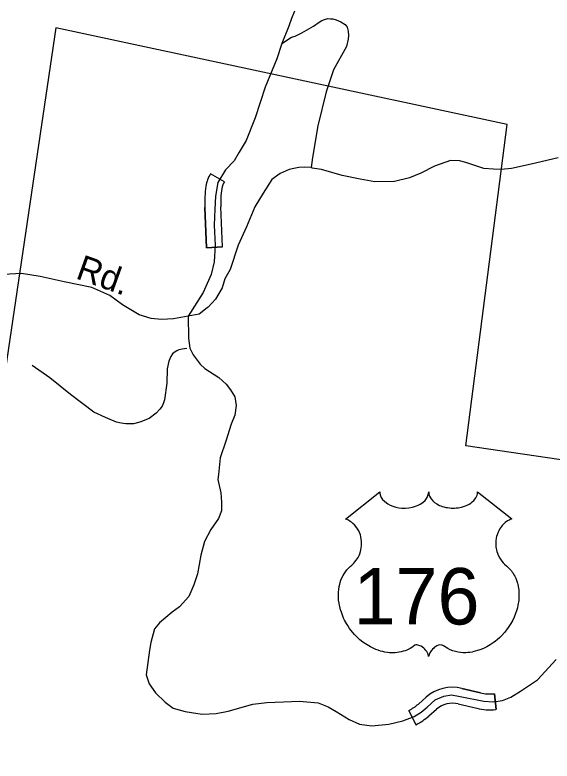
# Model space of a CAD drawing. Extents: x 990631 to 1056237, y 535999 to 585651.
# Drawn here: x 1004269 to 1006290, y 552028 to 554837 of the extents above; entities that cross this region are included whole.
import ezdxf

# ---------------------------------------------------------------- set-up
doc = ezdxf.new("R2010")
doc.units = 0
for name, color, linetype in [('Exist Road Non-System Type 51', 7, 'Continuous'), ('Exist Road Primary US Attributed', 7, 'Continuous'), ('Exist Road Primary US Shield CELL', 7, 'Continuous'), ('Exist Road Primary US Shield Number Label', 7, 'Continuous'), ('Exist Road Secondary Type 51 Attributed', 7, 'Continuous'), ('Exist Road Secondary Type 51 Label', 7, 'Continuous'), ('Old_Level_2', 7, 'Continuous'), ('Scratch_Level_6', 7, 'Continuous')]:
    doc.layers.add(name, color=color, linetype=linetype)

msp = doc.modelspace()

# ---------------------------------------------------------------- linework, layer by layer
at = {"layer": 'Exist Road Non-System Type 51'}
for points in [[(1005273.4, 554729.1), (1005309.6, 554753.4), (1005323.6, 554757), (1005348.1, 554770.1), (1005392.8, 554794.6), (1005413.5, 554810), (1005423.6, 554815.6), (1005433.7, 554819.4), (1005445.8, 554822.9), (1005455.8, 554822.5), (1005465.8, 554822.1), (1005477.7, 554817.9), (1005495.6, 554811.1), (1005511.2, 554800.6), (1005518.8, 554790.4), (1005522.3, 554776.4), (1005523.8, 554760.1), (1005523.3, 554746.3), (1005516.5, 554718.4), (1005467.5, 554630), (1005440.6, 554546.9), (1005408.5, 554419.7), (1005388.5, 554300.5), (1005383.1, 554262.6)], [(1004916.2, 553581.6), (1004898, 553578.4), (1004885.9, 553576.6), (1004877.8, 553573), (1004871.8, 553569.1), (1004861.4, 553561.5), (1004855.2, 553551.6), (1004848.5, 553533.9), (1004841.4, 553504.1), (1004839.8, 553450.1), (1004831.7, 553388.4), (1004827.3, 553376.5), (1004822.8, 553364.6), (1004814.4, 553353), (1004799.9, 553337.5), (1004773.3, 553318.2), (1004738.8, 553303.5), (1004714.7, 553298.2), (1004686.6, 553297.1), (1004668.7, 553299.7), (1004650.8, 553304.3), (1004609.3, 553321.7), (1004565.9, 553341.2), (1004478, 553408.2), (1004400, 553470.8), (1004333.6, 553517.1)]]:
    msp.add_lwpolyline(points, dxfattribs=at)
at = {"layer": 'Exist Road Primary US Attributed'}
for points in [[(1005320.8, 554851.1), (1005309.4, 554823), (1005299.8, 554794.1), (1005273.4, 554729.1), (1005255, 554671.2), (1005211.1, 554564.6), (1005173.2, 554449.7), (1005138.5, 554364.8), (1005113, 554319.7), (1005093.9, 554288.2), (1005060.9, 554254.2), (1005032.1, 554205.9), (1005023.4, 554154.4), (1005020.6, 554105.9), (1005018.3, 554046.1), (1005021.8, 553969.6), (1005018.3, 553907.5), (1005006.8, 553859.2), (1004977, 553792.5), (1004920.3, 553703.5)], [(1004920.3, 553703.5), (1004921.8, 553619.5), (1004927.5, 553582.7), (1004939.9, 553556.8), (1004951.4, 553542.4), (1004965.5, 553521.7), (1004983.7, 553505.4), (1005035.6, 553472.3), (1005064.3, 553446.4), (1005080.4, 553425.7), (1005096.5, 553399.3), (1005101.1, 553367.1), (1005096.5, 553330.3), (1005082.7, 553295.9), (1005062.6, 553232.5), (1005040.6, 553169.1), (1005035, 553106.5), (1005032.4, 553088.6), (1005043.6, 553037.6), (1005045.9, 553003.1), (1005045.9, 552969.8), (1005035, 552941.4), (1005006.6, 552899.8), (1004981.6, 552854.8), (1004968.9, 552803.6), (1004956.3, 552733.5), (1004942.5, 552692.1), (1004922.9, 552647.2), (1004888.5, 552609.3), (1004860, 552588.5), (1004812.6, 552548.3), (1004794.2, 552526.5), (1004780.4, 552474.2), (1004774.7, 552445.4), (1004763.2, 552352.3), (1004773.5, 552318.9), (1004797.8, 552285.5), (1004834.4, 552249.9), (1004864.7, 552227.6), (1004909, 552215.1), (1004933.3, 552210.8), (1004973.4, 552205.2), (1005025.9, 552206.6), (1005071.2, 552216.6), (1005163.8, 552241.9), (1005217.3, 552248.9), (1005280.1, 552250.6), (1005340.2, 552253.4), (1005410.3, 552247.6), (1005448, 552232.3), (1005478.1, 552214.3), (1005526.4, 552184.4), (1005565.5, 552167.1), (1005611.5, 552160.8), (1005675.8, 552166.6), (1005728.7, 552179.2), (1005771.2, 552195.3), (1005798.1, 552212.1), (1005820, 552231.4), (1005850.7, 552258.6), (1005882.7, 552272.4), (1005911.2, 552277), (1005944.8, 552271.2), (1006033.3, 552254), (1006070.1, 552250.5), (1006103.4, 552256.3), (1006135.6, 552268.9), (1006172, 552290.8), (1006235.8, 552334.5), (1006306, 552410)]]:
    msp.add_lwpolyline(points, dxfattribs=at)
at = {"layer": 'Exist Road Primary US Shield CELL'}
msp.add_lwpolyline([(1005641.9, 553041.7), (1005642.3, 553036.4), (1005643.5, 553030.1), (1005644.5, 553026.8), (1005647.5, 553020.6), (1005652.4, 553013.2), (1005659.2, 553006), (1005666.8, 552999.7), (1005672, 552996.4), (1005680.8, 552991.7), (1005690.7, 552987.5), (1005701.8, 552984.3), (1005713.1, 552982), (1005725.5, 552980.6), (1005737.7, 552980.4), (1005750.9, 552981.4), (1005765.5, 552984.2), (1005772.3, 552986), (1005779.8, 552988.5), (1005786.8, 552991.4), (1005794.5, 552995.5), (1005800.6, 552999.5), (1005805.4, 553003), (1005812.3, 553009.5), (1005817.7, 553016.3), (1005820, 553020.1), (1005821.9, 553023.7), (1005824.6, 553031.5), (1005825.4, 553034.9), (1005825.9, 553042), (1005826.4, 553036), (1005827, 553032.3), (1005828, 553028.7), (1005829.5, 553024.8), (1005832.2, 553019.3), (1005835.3, 553014.8), (1005841, 553008), (1005844.6, 553004.7), (1005847.8, 553002), (1005856.6, 552996), (1005866.8, 552990.8), (1005871.8, 552988.6), (1005877, 552986.8), (1005883.5, 552984.8), (1005890.3, 552983.2), (1005896.9, 552982.1), (1005903.8, 552981.1), (1005910.8, 552980.6), (1005916.5, 552980.4), (1005923.5, 552980.5), (1005929.9, 552980.9), (1005936.5, 552981.6), (1005943.8, 552982.8), (1005949.7, 552984.1), (1005957.4, 552986.2), (1005964.4, 552988.7), (1005970.5, 552991.4), (1005978.5, 552995.5), (1005985, 552999.6), (1005989.7, 553003.4), (1005995.3, 553008.5), (1006000.6, 553014.7), (1006003.7, 553019.2), (1006005.9, 553023.8), (1006008, 553028.7), (1006009.2, 553033.8), (1006009.8, 553038.3), (1006010, 553042.1), (1006138.6, 552939.7), (1006135.5, 552938.5), (1006128.5, 552935.1), (1006123, 552931.9), (1006114.2, 552925.6), (1006110.4, 552922.2), (1006106.6, 552918.6), (1006103.1, 552914.8), (1006100, 552911.3), (1006096.3, 552906.1), (1006092.9, 552900.9), (1006089.7, 552895.2), (1006087.3, 552890.3), (1006083.3, 552880), (1006081.4, 552873.4), (1006080.2, 552867.9), (1006078.7, 552856.4), (1006078.3, 552850.9), (1006078.3, 552845.5), (1006078.6, 552839.8), (1006079.1, 552834.4), (1006080.1, 552828.7), (1006081, 552823.7), (1006082.6, 552817.5), (1006084.9, 552810.4), (1006087.7, 552803.4), (1006093.6, 552792.3), (1006101.2, 552780.9), (1006106.6, 552774.5), (1006111.9, 552769), (1006119.8, 552762.3), (1006124.1, 552758.5), (1006129, 552753.6), (1006137.1, 552744.2), (1006140.4, 552739.8), (1006143.7, 552734.9), (1006146.7, 552729.8), (1006149.7, 552724.3), (1006152.2, 552719.6), (1006156.7, 552708.5), (1006160, 552697.8), (1006161.5, 552692.2), (1006163.9, 552679.6), (1006164.8, 552673.3), (1006165.8, 552661), (1006165.8, 552646.1), (1006164.7, 552632), (1006162, 552615.5), (1006159.8, 552605.6), (1006156.5, 552594.2), (1006153.2, 552584.2), (1006147.3, 552569.6), (1006142.1, 552558.9), (1006135.3, 552546.5), (1006130.7, 552538.9), (1006125.3, 552530.9), (1006118.6, 552521.6), (1006110.7, 552511.7), (1006101.2, 552501.3), (1006093.5, 552493.6), (1006083.5, 552484.7), (1006077.4, 552479.7), (1006068.7, 552473.1), (1006056.9, 552465.2), (1006045.2, 552458.5), (1006035.2, 552453.4), (1006026.4, 552449.6), (1006015, 552445.2), (1005996.1, 552440), (1005989.1, 552438.6), (1005980.9, 552437.3), (1005973.3, 552436.6), (1005965.8, 552436.1), (1005955.8, 552436.1), (1005945.9, 552436.9), (1005936.4, 552438.2), (1005926.6, 552440.3), (1005916.4, 552443.3), (1005907.1, 552447), (1005897.7, 552451.6), (1005881.8, 552461.7), (1005877.2, 552464.1), (1005874.6, 552464.8), (1005868.4, 552465.1), (1005862.7, 552463.9), (1005856.7, 552461.5), (1005853.2, 552459.6), (1005848.4, 552456.5), (1005844.8, 552453.6), (1005840.4, 552449.4), (1005837.3, 552445.9), (1005835, 552443.2), (1005830.5, 552436.1), (1005828.9, 552432.8), (1005827.3, 552428.4), (1005825.8, 552422.1), (1005823.8, 552430.1), (1005821.4, 552435.4), (1005818.7, 552440), (1005815.8, 552444), (1005811.4, 552449.2), (1005807.3, 552453.1), (1005802.5, 552457), (1005797.3, 552460.1), (1005793.2, 552462.3), (1005789.4, 552463.7), (1005784.7, 552464.8), (1005780.9, 552465.1), (1005777.8, 552465.1), (1005773.5, 552464.1), (1005767.7, 552459.9), (1005762.2, 552456.1), (1005756.2, 552452.4), (1005749.1, 552448.6), (1005743.8, 552446.1), (1005737.6, 552443.7), (1005730.3, 552441.3), (1005722.4, 552439.2), (1005714.3, 552437.6), (1005707.2, 552436.5), (1005699.5, 552435.8), (1005692.6, 552435.6), (1005685.4, 552435.7), (1005678.6, 552436.2), (1005670.8, 552436.9), (1005661.1, 552438.3), (1005653, 552440.1), (1005644.5, 552442.4), (1005635.8, 552445.2), (1005626.4, 552448.7), (1005614.7, 552453.8), (1005606.6, 552458), (1005593.8, 552465.4), (1005578.7, 552475.8), (1005567.4, 552485), (1005559.1, 552492.5), (1005546.8, 552505), (1005539.7, 552513.1), (1005528.4, 552527.7), (1005521.2, 552538.2), (1005516.5, 552546), (1005509.7, 552558.5), (1005505.9, 552566.3), (1005501, 552577.7), (1005497.2, 552588.1), (1005494, 552598), (1005492.3, 552604.3), (1005489.9, 552615.3), (1005488.4, 552623.1), (1005486.9, 552633.8), (1005486.1, 552645.2), (1005486, 552655.6), (1005486.3, 552664.2), (1005487.3, 552674.3), (1005489, 552685.1), (1005491, 552694.2), (1005492.9, 552700.9), (1005495.6, 552708.9), (1005499.2, 552717.8), (1005503.5, 552726.3), (1005507.5, 552733.4), (1005512.6, 552741), (1005517.6, 552747.4), (1005524.2, 552754.6), (1005531, 552761.1), (1005537.3, 552766.2), (1005544.7, 552773.5), (1005548.6, 552777.9), (1005553.3, 552784.1), (1005557, 552789.8), (1005560, 552794.9), (1005563.9, 552802.4), (1005566.2, 552808), (1005569.2, 552816.7), (1005570.7, 552822.7), (1005572.2, 552830.6), (1005573.2, 552837.9), (1005573.6, 552847.1), (1005573.3, 552854.7), (1005572.4, 552863.6), (1005570.7, 552872.1), (1005568.7, 552879.6), (1005565.5, 552888.1), (1005562.6, 552894.3), (1005557.6, 552902.8), (1005552.2, 552910.6), (1005546.5, 552917), (1005540.8, 552922.7), (1005535.3, 552926.9), (1005530.1, 552930.6), (1005523.6, 552934.6), (1005517.3, 552937.7), (1005513.3, 552939.3)], close=True, dxfattribs=at)
msp.add_lwpolyline([(1005641.9, 553041.7), (1005642.3, 553036.4), (1005643.5, 553030.1), (1005644.5, 553026.8), (1005647.5, 553020.6), (1005652.4, 553013.2), (1005659.2, 553006), (1005666.8, 552999.7), (1005672, 552996.4), (1005680.8, 552991.7), (1005690.7, 552987.5), (1005701.8, 552984.3), (1005713.1, 552982), (1005725.5, 552980.6), (1005737.7, 552980.4), (1005750.9, 552981.4), (1005765.5, 552984.2), (1005772.3, 552986), (1005779.8, 552988.5), (1005786.8, 552991.4), (1005794.5, 552995.5), (1005800.6, 552999.5), (1005805.4, 553003), (1005812.3, 553009.5), (1005817.7, 553016.3), (1005820, 553020.1), (1005821.9, 553023.7), (1005824.6, 553031.5), (1005825.4, 553034.9), (1005825.9, 553042), (1005826.4, 553036), (1005827, 553032.3), (1005828, 553028.7), (1005829.5, 553024.8), (1005832.2, 553019.3), (1005835.3, 553014.8), (1005841, 553008), (1005844.6, 553004.7), (1005847.8, 553002), (1005856.6, 552996), (1005866.8, 552990.8), (1005871.8, 552988.6), (1005877, 552986.8), (1005883.5, 552984.8), (1005890.3, 552983.2), (1005896.9, 552982.1), (1005903.8, 552981.1), (1005910.8, 552980.6), (1005916.5, 552980.4), (1005923.5, 552980.5), (1005929.9, 552980.9), (1005936.5, 552981.6), (1005943.8, 552982.8), (1005949.7, 552984.1), (1005957.4, 552986.2), (1005964.4, 552988.7), (1005970.5, 552991.4), (1005978.5, 552995.5), (1005985, 552999.6), (1005989.7, 553003.4), (1005995.3, 553008.5), (1006000.6, 553014.7), (1006003.7, 553019.2), (1006005.9, 553023.8), (1006008, 553028.7), (1006009.2, 553033.8), (1006009.8, 553038.3), (1006010, 553042.1), (1006138.6, 552939.7), (1006135.5, 552938.5), (1006128.5, 552935.1), (1006123, 552931.9), (1006114.2, 552925.6), (1006110.4, 552922.2), (1006106.6, 552918.6), (1006103.1, 552914.8), (1006100, 552911.3), (1006096.3, 552906.1), (1006092.9, 552900.9), (1006089.7, 552895.2), (1006087.3, 552890.3), (1006083.3, 552880), (1006081.4, 552873.4), (1006080.2, 552867.9), (1006078.7, 552856.4), (1006078.3, 552850.9), (1006078.3, 552845.5), (1006078.6, 552839.8), (1006079.1, 552834.4), (1006080.1, 552828.7), (1006081, 552823.7), (1006082.6, 552817.5), (1006084.9, 552810.4), (1006087.7, 552803.4), (1006093.6, 552792.3), (1006101.2, 552780.9), (1006106.6, 552774.5), (1006111.9, 552769), (1006119.8, 552762.3), (1006124.1, 552758.5), (1006129, 552753.6), (1006137.1, 552744.2), (1006140.4, 552739.8), (1006143.7, 552734.9), (1006146.7, 552729.8), (1006149.7, 552724.3), (1006152.2, 552719.6), (1006156.7, 552708.5), (1006160, 552697.8), (1006161.5, 552692.2), (1006163.9, 552679.6), (1006164.8, 552673.3), (1006165.8, 552661), (1006165.8, 552646.1), (1006164.7, 552632), (1006162, 552615.5), (1006159.8, 552605.6), (1006156.5, 552594.2), (1006153.2, 552584.2), (1006147.3, 552569.6), (1006142.1, 552558.9), (1006135.3, 552546.5), (1006130.7, 552538.9), (1006125.3, 552530.9), (1006118.6, 552521.6), (1006110.7, 552511.7), (1006101.2, 552501.3), (1006093.5, 552493.6), (1006083.5, 552484.7), (1006077.4, 552479.7), (1006068.7, 552473.1), (1006056.9, 552465.2), (1006045.2, 552458.5), (1006035.2, 552453.4), (1006026.4, 552449.6), (1006015, 552445.2), (1005996.1, 552440), (1005989.1, 552438.6), (1005980.9, 552437.3), (1005973.3, 552436.6), (1005965.8, 552436.1), (1005955.8, 552436.1), (1005945.9, 552436.9), (1005936.4, 552438.2), (1005926.6, 552440.3), (1005916.4, 552443.3), (1005907.1, 552447), (1005897.7, 552451.6), (1005881.8, 552461.7), (1005877.2, 552464.1), (1005874.6, 552464.8), (1005868.4, 552465.1), (1005862.7, 552463.9), (1005856.7, 552461.5), (1005853.2, 552459.6), (1005848.4, 552456.5), (1005844.8, 552453.6), (1005840.4, 552449.4), (1005837.3, 552445.9), (1005835, 552443.2), (1005830.5, 552436.1), (1005828.9, 552432.8), (1005827.3, 552428.4), (1005825.8, 552422.1), (1005823.8, 552430.1), (1005821.4, 552435.4), (1005818.7, 552440), (1005815.8, 552444), (1005811.4, 552449.2), (1005807.3, 552453.1), (1005802.5, 552457), (1005797.3, 552460.1), (1005793.2, 552462.3), (1005789.4, 552463.7), (1005784.7, 552464.8), (1005780.9, 552465.1), (1005777.8, 552465.1), (1005773.5, 552464.1), (1005767.7, 552459.9), (1005762.2, 552456.1), (1005756.2, 552452.4), (1005749.1, 552448.6), (1005743.8, 552446.1), (1005737.6, 552443.7), (1005730.3, 552441.3), (1005722.4, 552439.2), (1005714.3, 552437.6), (1005707.2, 552436.5), (1005699.5, 552435.8), (1005692.6, 552435.6), (1005685.4, 552435.7), (1005678.6, 552436.2), (1005670.8, 552436.9), (1005661.1, 552438.3), (1005653, 552440.1), (1005644.5, 552442.4), (1005635.8, 552445.2), (1005626.4, 552448.7), (1005614.7, 552453.8), (1005606.6, 552458), (1005593.8, 552465.4), (1005578.7, 552475.8), (1005567.4, 552485), (1005559.1, 552492.5), (1005546.8, 552505), (1005539.7, 552513.1), (1005528.4, 552527.7), (1005521.2, 552538.2), (1005516.5, 552546), (1005509.7, 552558.5), (1005505.9, 552566.3), (1005501, 552577.7), (1005497.2, 552588.1), (1005494, 552598), (1005492.3, 552604.3), (1005489.9, 552615.3), (1005488.4, 552623.1), (1005486.9, 552633.8), (1005486.1, 552645.2), (1005486, 552655.6), (1005486.3, 552664.2), (1005487.3, 552674.3), (1005489, 552685.1), (1005491, 552694.2), (1005492.9, 552700.9), (1005495.6, 552708.9), (1005499.2, 552717.8), (1005503.5, 552726.3), (1005507.5, 552733.4), (1005512.6, 552741), (1005517.6, 552747.4), (1005524.2, 552754.6), (1005531, 552761.1), (1005537.3, 552766.2), (1005544.7, 552773.5), (1005548.6, 552777.9), (1005553.3, 552784.1), (1005557, 552789.8), (1005560, 552794.9), (1005563.9, 552802.4), (1005566.2, 552808), (1005569.2, 552816.7), (1005570.7, 552822.7), (1005572.2, 552830.6), (1005573.2, 552837.9), (1005573.6, 552847.1), (1005573.3, 552854.7), (1005572.4, 552863.6), (1005570.7, 552872.1), (1005568.7, 552879.6), (1005565.5, 552888.1), (1005562.6, 552894.3), (1005557.6, 552902.8), (1005552.2, 552910.6), (1005546.5, 552917), (1005540.8, 552922.7), (1005535.3, 552926.9), (1005530.1, 552930.6), (1005523.6, 552934.6), (1005517.3, 552937.7), (1005513.3, 552939.3)], close=True, dxfattribs=at)
at = {"layer": 'Exist Road Secondary Type 51 Attributed'}
for points in [[(1006312.9, 554299.6), (1006212.2, 554274.9), (1006137.4, 554259.4), (1006099.3, 554254.7), (1006069.3, 554255.7), (1006033.4, 554258.9), (1005966.2, 554281.2), (1005942.4, 554287.9), (1005908.4, 554289), (1005847.5, 554267), (1005796.8, 554240.8), (1005754, 554224.1), (1005697.5, 554210), (1005623.5, 554208.5), (1005567.9, 554218.5), (1005500.3, 554232.6), (1005423, 554255.2), (1005387, 554260.5), (1005383.1, 554262.6), (1005359.1, 554263.3), (1005337.1, 554262.1), (1005319, 554258.7), (1005300.9, 554255.2), (1005266.4, 554240.5), (1005235.5, 554217.4), (1005203.4, 554165.7), (1005171.2, 554113.9), (1005140.2, 554039.2), (1005109.1, 553970.8), (1005079.3, 553878.8), (1005058.9, 553843.2), (1005048.8, 553809), (1005024.2, 553767), (1004995.8, 553736.8), (1004992, 553734.8), (1004962.4, 553710.2), (1004920.3, 553703.5)], [(1004920.3, 553703.5), (1004865.9, 553693.4), (1004819.8, 553691), (1004781.9, 553694.3), (1004736.3, 553707.9), (1004673.5, 553745.4), (1004626.4, 553781), (1004558.6, 553810.9), (1004453.9, 553832.8), (1004364.3, 553852.3), (1004293, 553863.8), (1004225.2, 553859.2)]]:
    msp.add_lwpolyline(points, dxfattribs=at)
at = {"layer": 'Old_Level_2'}
for p, q in [((1005057.1, 554209.1), (1005005, 554239)), ((1005057.1, 554209.1), (1005005, 554239)), ((1004989.8, 553959.8), (1004983.5, 554111.7)), ((1004983.5, 554111.7), (1004989.8, 553960.5)), ((1005049.7, 553963.9), (1005043.4, 554114.2)), ((1005049.7, 553963.9), (1005043.4, 554114.2)), ((1005049.7, 553963.9), (1004989.8, 553960.5)), ((1004989.8, 553960.5), (1005049.7, 553963.9)), ((1005951.1, 552301.6), (1006020.5, 552285.1)), ((1006020.5, 552285.1), (1005951.1, 552301.6)), ((1006073.1, 552281.7), (1006079.3, 552222)), ((1006079.3, 552222), (1006073.1, 552281.7)), ((1005787.2, 552242.9), (1005815.9, 552268.1)), ((1005815.9, 552268.1), (1005787.2, 552242.9)), ((1005937.1, 552243.3), (1006006.6, 552226.7)), ((1005937.1, 552243.3), (1006006.6, 552226.7)), ((1005751.2, 552218.8), (1005777.8, 552165)), ((1005751.2, 552218.8), (1005777.8, 552165)), ((1005826.8, 552197.8), (1005855.5, 552223)), ((1005826.8, 552197.8), (1005855.5, 552223))]:
    msp.add_line(p, q, dxfattribs=at)
msp.add_lwpolyline([(1004989.8, 553960.5), (1004989.8, 553960.5)], dxfattribs=at)
for centre, radius, start, end in [((1005106.5, 554174.9), 120, 147.7046, 171.6021), ((1005106.5, 554174.9), 120, 147.7046, 171.6021), ((1005413.1, 554129.7), 430, 171.6021, 182.3917), ((1005413.1, 554129.7), 430, 171.6021, 182.3917), ((1005106.5, 554174.9), 60, 145.315, 171.6021), ((1005106.5, 554174.9), 60, 145.315, 171.6021), ((1005413.1, 554129.7), 370, 171.6021, 182.3917), ((1005413.1, 554129.7), 370, 171.6021, 182.3917), ((1005915.9, 552154.3), 151.5, 76.5639, 131.2893), ((1005915.9, 552154.3), 151.5, 76.5639, 131.2893), ((1006056.5, 552435.8), 155, 256.5639, 276.1489), ((1006056.5, 552435.8), 155, 256.5639, 276.1489), ((1005677.7, 552367.6), 166, 296.3084, 311.2893), ((1005677.7, 552367.6), 166, 296.3084, 311.2893), ((1005915.9, 552154.3), 91.5, 76.5639, 131.2893), ((1005915.9, 552154.3), 91.5, 76.5639, 131.2893), ((1006056.5, 552435.8), 215, 256.5639, 276.0689), ((1006056.5, 552435.8), 215, 256.5639, 276.0689), ((1005677.7, 552367.6), 226, 296.3013, 311.2893), ((1005677.7, 552367.6), 226, 296.3013, 311.2893)]:
    msp.add_arc(centre, radius, start, end, dxfattribs=at)
at = {"layer": 'Scratch_Level_6'}
msp.add_lwpolyline([(1006121.5, 554424.4), (1004422.1, 554787.8), (1003960.4, 551670.9), (1004356.2, 550483), (1008801.6, 550113.4), (1008748.8, 552806), (1005965.5, 553215.2)], close=True, dxfattribs=at)

# ---------------------------------------------------------------- texts
at = {"layer": 'Exist Road Primary US Shield Number Label'}
msp.add_text('176', height=212.5, dxfattribs=at).set_placement((1005543.1, 552542.4))
msp.add_text('176', height=212.5, dxfattribs=at).set_placement((1005543.1, 552542.4))
at = {"layer": 'Exist Road Secondary Type 51 Label'}
msp.add_text('Rd.', height=95, rotation=340.2229, dxfattribs=at).set_placement((1004493.5, 553846.3))
msp.add_text('Rd.', height=95, rotation=340.2229, dxfattribs=at).set_placement((1004493.5, 553846.3))

doc.saveas('drawing.dxf')
